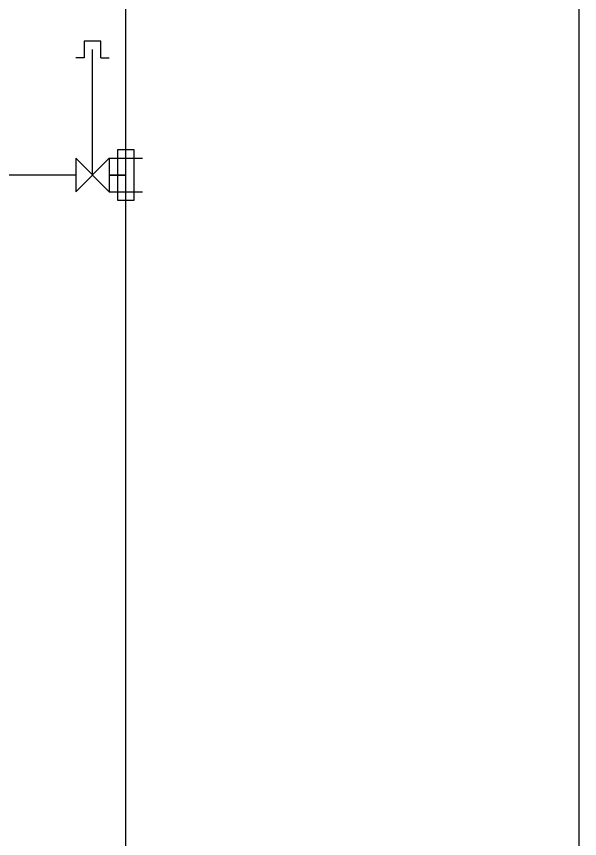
# Model space of a CAD drawing. Extents: x -264205 to -263659, y -1242401 to -1242060.
# Drawn here: x -263789.78 to -263781.36, y -1242121 to -1242108.71 of the extents above; entities that cross this region are included whole.
import ezdxf

# ---------------------------------------------------------------- set-up
doc = ezdxf.new("R2010")
doc.units = 0
doc.layers.add('OBRUBNIKY_KOMUNIKACIE_PROJEKT', color=7, linetype='Continuous')
doc.layers.add('SITUACIA_DSP_2D', color=7, linetype='Continuous')

msp = doc.modelspace()

# ---------------------------------------------------------------- linework, layer by layer
at = {"layer": 'OBRUBNIKY_KOMUNIKACIE_PROJEKT'}
msp.add_line((-263781.364, -1242208.936), (-263781.371, -1242084.903), dxfattribs=at)
at = {"layer": 'SITUACIA_DSP_2D'}
for p, q in [((-263788.143, -1242233.636), (-263788.143, -1242082.64)), ((-263781.364, -1242208.936), (-263781.371, -1242084.903)), ((-263788.768, -1242109.082), (-263788.768, -1242109.332)), ((-263788.518, -1242109.082), (-263788.768, -1242109.082)), ((-263788.518, -1242109.332), (-263788.518, -1242109.082)), ((-263788.643, -1242111.082), (-263788.643, -1242109.207)), ((-263788.768, -1242109.332), (-263788.893, -1242109.332)), ((-263788.518, -1242109.332), (-263788.393, -1242109.332)), ((-263788.268, -1242110.707), (-263788.268, -1242111.457)), ((-263788.018, -1242110.707), (-263788.268, -1242110.707)), ((-263788.018, -1242111.457), (-263788.018, -1242110.707)), ((-263788.893, -1242110.832), (-263788.893, -1242111.332)), ((-263788.393, -1242111.332), (-263788.893, -1242110.832)), ((-263788.893, -1242111.332), (-263788.393, -1242110.832)), ((-263788.393, -1242110.832), (-263788.393, -1242111.332)), ((-263788.393, -1242110.832), (-263787.893, -1242110.832)), ((-263788.893, -1242111.082), (-263800.593, -1242111.082)), ((-263788.143, -1242111.082), (-263788.393, -1242111.082)), ((-263788.393, -1242111.082), (-263788.143, -1242111.082)), ((-263788.393, -1242111.332), (-263787.893, -1242111.332)), ((-263788.268, -1242111.457), (-263788.018, -1242111.457))]:
    msp.add_line(p, q, dxfattribs=at)

doc.saveas('drawing.dxf')
